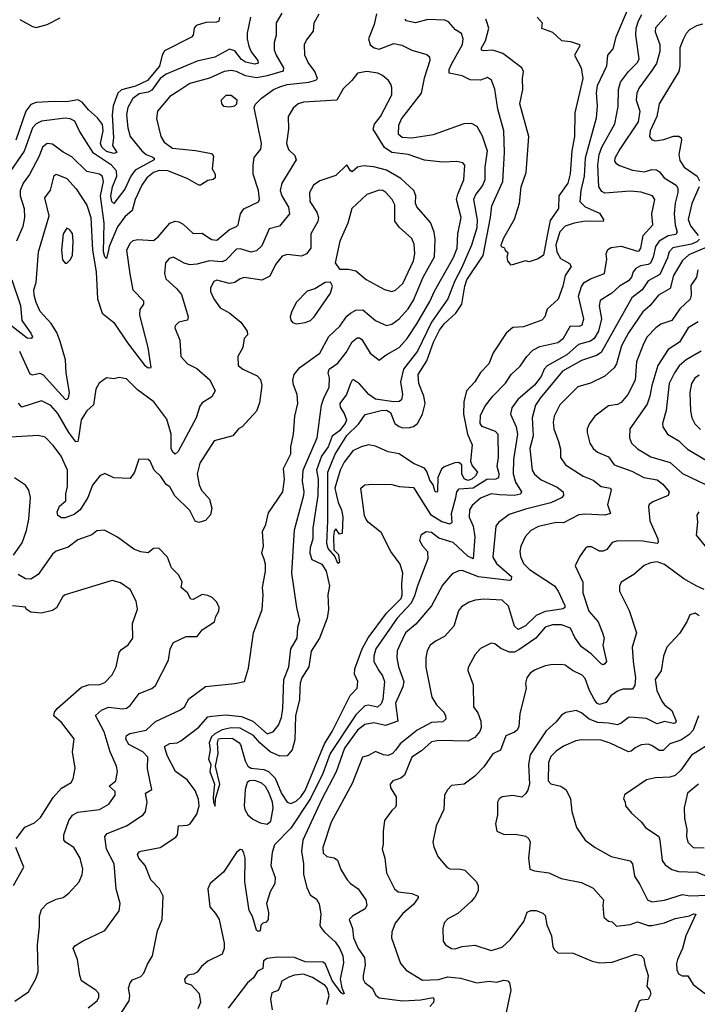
# Model space of a CAD drawing. Extents: x 1954678 to 2060275, y 904822 to 1016299.
# Tile 266 of 467: x 1993513 to 1997267, y 964596 to 970052. Entities that reach past the tile are written whole.
import ezdxf

# ---------------------------------------------------------------- set-up
doc = ezdxf.new("R2010")
doc.units = 0

msp = doc.modelspace()

# ---------------------------------------------------------------- linework, layer by layer
at = {"layer": '0CON20XD'}
for points in [[(1996887.5, 970125), (1996814.7, 969955), (1996799.4, 969890.6), (1996770, 969855), (1996763.9, 969795), (1996711.4, 969685), (1996705.9, 969645.9), (1996712.2, 969575), (1996705.9, 969505.9), (1996644.9, 969285.1), (1996641, 969185), (1996621.5, 969105), (1996615.5, 969045), (1996645, 969015.3), (1996725, 968980.5), (1996747.5, 968945), (1996745, 968933.1), (1996645, 968934.8), (1996584.9, 968925.1), (1996535, 968907.6), (1996505, 968876), (1996483.8, 968805), (1996488.3, 968765), (1996508.4, 968728.4), (1996559.8, 968699.8), (1996567.3, 968685), (1996535.2, 968634.8), (1996522.6, 968575), (1996496.9, 968503.1), (1996435, 968447.5), (1996422.7, 968405), (1996405, 968386.4), (1996305, 968350), (1996245, 968345.5), (1996208.2, 968315), (1996135.7, 968205), (1996111.5, 968145), (1996065, 968096.2), (1996034.8, 968045.2), (1995989.1, 967995), (1995972.9, 967935), (1995971.9, 967865), (1995994.8, 967754.8), (1996020, 967695), (1996010, 967605), (1996020.3, 967580.3), (1996049.1, 967545), (1996039.1, 967525), (1996017.1, 967505), (1995995, 967499), (1995975, 967507.8), (1995961.6, 967535), (1995962.7, 967585), (1995945, 967597.2), (1995923.5, 967596.5), (1995865.2, 967574.8), (1995849.3, 967560.7), (1995829.4, 967515), (1995828.1, 967441.9), (1995825, 967434.3), (1995815, 967435.6), (1995803.4, 967475), (1995785, 967500.4), (1995768, 967548), (1995755, 967566.1), (1995695, 967592.4), (1995615, 967646.9), (1995555, 967656.7), (1995485, 967687.9), (1995445, 967695.4), (1995405, 967685.6), (1995358.1, 967661.9), (1995310.9, 967599.1), (1995289.3, 967555), (1995258.2, 967455), (1995268.2, 967415), (1995276.6, 967376.6), (1995296.2, 967335), (1995303.3, 967296.7), (1995300, 967205), (1995285, 967200), (1995265, 967230), (1995255, 967217.5), (1995252.2, 967187.8), (1995254.3, 967114.3), (1995279.1, 967089.1), (1995285, 967043.3), (1995275, 967038.6), (1995258.6, 967078.6), (1995221.8, 967121.8), (1995215, 967150), (1995221.1, 967275), (1995220.4, 967545), (1995260.4, 967645), (1995325, 967748.4), (1995390, 967810), (1995426.7, 967863.3), (1995515, 967886.3), (1995545, 967887.1), (1995566.9, 967875), (1995591.7, 967815), (1995615, 967796.9), (1995635, 967790.8), (1995675, 967791.9), (1995695, 967797.1), (1995716.6, 967813.4), (1995744.1, 967865), (1995758.8, 967925), (1995752.3, 967965), (1995724.8, 968035), (1995720, 968085), (1995768.2, 968161.8), (1995805.2, 968265), (1995838.2, 968331.8), (1995865, 968365.8), (1995929.1, 968425), (1995962.6, 968475), (1995979.4, 968575), (1995990.7, 968609.3), (1996080.4, 968745), (1996122.1, 968955), (1996129, 969021), (1996188.7, 969155), (1996199.2, 969315), (1996195.2, 969435), (1996161.2, 969555), (1996146.2, 969666.2), (1996127.1, 969717.1), (1996105, 969731.4), (1996065, 969716.9), (1996008, 969718), (1995965, 969740.6), (1995892.5, 969755), (1995892.5, 969775), (1995905.2, 969805), (1995966.5, 969915), (1995969.5, 969945), (1995961.5, 969975), (1995928.1, 969995), (1995889.3, 970039.3), (1995868.3, 970048.3), (1995775, 970051.9), (1995705, 970033.5), (1995654.7, 970044.7), (1995649.1, 970055)], [(1994791.1, 970065), (1994773.6, 969976.4), (1994773.2, 969945), (1994782.6, 969905), (1994795, 969873.1), (1994832, 969825), (1994835, 969810.8), (1994815.2, 969804.8), (1994765, 969815.5), (1994741.2, 969831.2), (1994705, 969879.8), (1994675, 969887.8), (1994595, 969844), (1994497.3, 969822.7), (1994325, 969750.7), (1994291.9, 969725), (1994245, 969661.2), (1994225, 969649.8), (1994175, 969640), (1994139.6, 969615), (1994112.4, 969565), (1994105.3, 969525), (1994112.2, 969452.2), (1994125.4, 969405), (1994189.1, 969325), (1994214.5, 969305), (1994250.7, 969290.7), (1994257.9, 969285), (1994257.9, 969275), (1994152.3, 969217.7), (1994129.2, 969185), (1994095, 969113.2), (1994035, 969032.5), (1994023.7, 969045), (1994018.8, 969075), (1994028.3, 969125), (1994050.6, 969185), (1994049.4, 969215), (1994021.1, 969245), (1993921.5, 969311.5), (1993845, 969434.2), (1993818.5, 969488.5), (1993792.4, 969502.4), (1993765, 969506.7), (1993635, 969489.2), (1993605, 969474.2), (1993585, 969452), (1993537.5, 969322.5), (1993460.2, 969209.8)], [(1994620.6, 970065), (1994615.9, 970044.1), (1994602.9, 970037.1), (1994545, 970035.5), (1994490.2, 970019.8), (1994479.5, 970005), (1994473.4, 969966.6), (1994465, 969954.5), (1994315, 969879.5), (1994302.5, 969855), (1994286.9, 969795), (1994220.5, 969715), (1994155, 969683.9), (1994076.8, 969663.2), (1994057.3, 969645), (1994031.7, 969575), (1994025.7, 969525), (1994032.5, 969397.5), (1994027.3, 969355), (1994050.8, 969315), (1994035, 969311.1), (1993995, 969321.8), (1993968.1, 969345), (1993961.2, 969365), (1993975.5, 969435), (1993971.4, 969471.4), (1993945, 969508.4), (1993895, 969551.8), (1993858.6, 969595), (1993835, 969606.7), (1993773.4, 969596.6), (1993705, 969599), (1993605, 969592.4), (1993575, 969581.6), (1993547, 969545), (1993492.3, 969385)], [(1994965, 970088.5), (1994934.7, 970035), (1994934.7, 969965), (1994923.2, 969925), (1994923.1, 969885), (1994933.3, 969855), (1994974.5, 969785), (1994973.7, 969766.3), (1994885, 969739.7), (1994825, 969730), (1994765, 969740.4), (1994715, 969765.2), (1994685, 969769.7), (1994645.2, 969764.8), (1994565, 969727.2), (1994455, 969698.9), (1994395, 969658), (1994345, 969626.7), (1994276.4, 969545), (1994271.8, 969505), (1994295.3, 969405.3), (1994313.1, 969373.1), (1994360.3, 969340.3), (1994487.6, 969327.6), (1994575, 969310), (1994587.1, 969295), (1994580, 969225), (1994596.5, 969195), (1994596.9, 969175), (1994585, 969165.7), (1994555, 969160), (1994515.6, 969134.4), (1994505, 969134.4), (1994441.2, 969171.2), (1994334.7, 969214.7), (1994285.7, 969215.7), (1994255, 969204.8), (1994218.2, 969175), (1994190.8, 969135), (1994152.5, 969055), (1994136, 968995), (1994095, 968959.4), (1994055, 968904.7), (1994008.3, 968795), (1994005.8, 968774.2), (1993995, 968727.8), (1993985, 968738.5), (1993978.3, 968765), (1993981.3, 968925), (1993961.6, 969075), (1993977, 969155), (1993972.9, 969182.9), (1993955, 969196.2), (1993885, 969210.6), (1993802.1, 969292.1), (1993755, 969316.8), (1993695, 969361.8), (1993665, 969365.4), (1993639.6, 969345), (1993620.3, 969295), (1993566.9, 969193.1), (1993532.7, 969145), (1993516.5, 969105), (1993515.9, 969075), (1993537.6, 969005), (1993540.4, 968955), (1993530, 968905), (1993496.5, 968825)], [(1993515, 970052.6), (1993585, 970013.4), (1993605, 970008), (1993665, 970025.6), (1993737.8, 970062.2)], [(1997095.6, 970074.4), (1997035, 970005.8), (1997033.1, 969985), (1997058.4, 969915), (1997058.6, 969875), (1997041.6, 969808.4), (1997015, 969770), (1996945.3, 969675), (1996931.2, 969645), (1996928.9, 969605), (1996947.8, 969545), (1996939.2, 969485), (1996837.5, 969335), (1996810.4, 969285), (1996808.5, 969268.5), (1996816, 969256), (1996835, 969244.5), (1996907.6, 969217.6), (1996975, 969208.2), (1997015, 969222), (1997040.3, 969220.3), (1997057.8, 969207.8), (1997082.5, 969175), (1997150, 969135), (1997158.6, 969118.6), (1997159.5, 969095), (1997144.8, 969035), (1997138.4, 968975), (1997143.8, 968915), (1997155.8, 968874.2), (1997148.5, 968861.5), (1997105, 968853.8), (1997055.6, 968824.4), (1997035.9, 968794.1), (1997022.7, 968735), (1997007.4, 968702.6), (1996995, 968694.4), (1996953.1, 968686.9), (1996927.2, 968672.8), (1996911.6, 968655), (1996901.6, 968625), (1996885, 968604.1), (1996835, 968575.3), (1996793.2, 968536.8), (1996728.1, 968495), (1996724, 968466), (1996735.7, 968395), (1996719.8, 968325), (1996694.9, 968285.1), (1996675, 968270.2), (1996608.4, 968251.6), (1996543.6, 968195), (1996435, 968132.9), (1996418.2, 968115), (1996401.4, 968075), (1996365, 968027.2), (1996272.8, 967947.2), (1996239, 967901), (1996231.6, 967865), (1996263, 967795), (1996270, 967755), (1996248.3, 967615), (1996246.1, 967535), (1996259.3, 967489.3), (1996292.1, 967435), (1996286.9, 967423.1), (1996254, 967416), (1996170.8, 967419.2), (1996125, 967423.9), (1996065, 967399.6), (1996020.4, 967359.6), (1996004.7, 967335.3), (1996002.4, 967295), (1996024.8, 967244.8), (1996034.3, 967185.7), (1996026, 967064), (1995995, 967079.5), (1995915, 967154.7), (1995835, 967179.5), (1995795, 967210), (1995765, 967214.6), (1995735.6, 967195), (1995728.5, 967165), (1995745, 967135.7), (1995772.9, 967105), (1995773.3, 967065), (1995716, 966915), (1995700.9, 966859.1), (1995681.4, 966818.6), (1995604.3, 966735), (1995486.2, 966565), (1995475.3, 966525.3), (1995475.3, 966495.3), (1995502.7, 966445), (1995523.3, 966415), (1995534.3, 966385), (1995525.7, 966285), (1995515, 966261.4), (1995495, 966242.7), (1995445, 966253.3), (1995425, 966249.6), (1995375, 966200), (1995234, 965986), (1995193.3, 965875), (1995123.7, 965736.3), (1995015, 965571.9), (1994925, 965478.8), (1994912.3, 965437.7), (1994904.4, 965365), (1994927.6, 965297.6), (1994927.1, 965265), (1994901.2, 965218.8), (1994880.6, 965155), (1994890.8, 965105), (1994890, 965065), (1994878.3, 965051.7), (1994860, 965045), (1994850, 965035), (1994846.2, 965003.8), (1994835, 965000), (1994825, 965006.7), (1994802.4, 965082.4), (1994785, 965116.2), (1994761.2, 965275), (1994761.6, 965405), (1994755.8, 965435.8), (1994745, 965451.4), (1994735, 965453.1), (1994715, 965437.8), (1994642, 965328), (1994568.5, 965265), (1994556.1, 965235), (1994565.8, 965135), (1994598.7, 965098.7), (1994618.2, 965065), (1994645.6, 964935), (1994645.8, 964904.2), (1994635, 964873.8), (1994555, 964835.6), (1994520, 964805), (1994496.8, 964773.2), (1994477, 964763), (1994445, 964757.5), (1994425.8, 964735), (1994430, 964715), (1994463.8, 964703.8), (1994506.7, 964655), (1994515.5, 964605), (1994499.2, 964570.8)], [(1995489.6, 970085), (1995476.7, 970025), (1995445.9, 969945), (1995455, 969912.3), (1995476.7, 969895), (1995505, 969888.1), (1995585, 969920.3), (1995630.7, 969910.7), (1995685, 969883.5), (1995769.3, 969859.3), (1995784.2, 969845), (1995785.7, 969825.7), (1995753, 969727), (1995736.6, 969645), (1995628.1, 969505), (1995610.8, 969465), (1995609.4, 969419.4), (1995631.4, 969401.4), (1995685, 969397.6), (1995805.3, 969414.7), (1995975, 969475.7), (1996015, 969478), (1996045, 969462), (1996075, 969408), (1996101.9, 969325), (1996089.7, 969235), (1996089.7, 969165), (1996077.2, 969132.8), (1996040, 969085), (1996027.4, 969055), (1996047.8, 968942.2), (1996045, 968899.2), (1996016.8, 968803.2), (1995961.5, 968675), (1995922.9, 968605), (1995884.3, 968505), (1995794.9, 968375.1), (1995716.9, 968215), (1995639, 968115), (1995623.3, 968045), (1995633.5, 967975), (1995629.2, 967945), (1995615, 967936.7), (1995585, 967934.2), (1995485, 967949), (1995446.8, 967975), (1995395, 968034.6), (1995363.3, 968056.7), (1995355, 968054.2), (1995345, 968035.8), (1995323.5, 967975), (1995287.1, 967925), (1995288.2, 967905), (1995310.5, 967869.5), (1995323, 967835), (1995316.7, 967815), (1995285, 967773.7), (1995245, 967744.7), (1995222.1, 967685), (1995185, 967633.8), (1995157.8, 967555), (1995167.5, 967505), (1995164.2, 967415), (1995136.5, 967235), (1995136.6, 967175), (1995121.7, 967125), (1995120.5, 967095), (1995131, 967061), (1995186.9, 967035), (1995211.9, 966995), (1995230.2, 966915), (1995220.3, 966865), (1995223.7, 966783.7), (1995216.8, 966735), (1995173.3, 966625), (1995127.2, 966552.8), (1995115.2, 966465), (1995076.5, 966405), (1995066.1, 966375), (1995066, 966346), (1995063.3, 966285), (1995041.2, 966195), (1995038.2, 966061.8), (1995023.2, 966005), (1994995, 965972.5), (1994955, 965971), (1994901.1, 965995), (1994844, 966044), (1994807.8, 966085), (1994735, 966126.8), (1994685, 966127.3), (1994635, 966115.9), (1994594.4, 966095), (1994575, 966077.5), (1994563.5, 966045), (1994568.5, 966005), (1994559.2, 965955), (1994572, 965925), (1994566.5, 965885), (1994593.2, 965815), (1994584.3, 965744.3), (1994586.7, 965715), (1994596.8, 965693.2), (1994598.5, 965735), (1994622.2, 965815), (1994598.1, 965915), (1994613.5, 965985), (1994608.5, 966045), (1994614, 966066), (1994625, 966069.4), (1994689.6, 966069.6), (1994727.2, 966047.2), (1994736.2, 966036.2), (1994761.9, 965945), (1994777.4, 965915), (1994795, 965904.1), (1994866.3, 965896.3), (1994891.6, 965885), (1994928.3, 965848.3), (1994963.1, 965763.1), (1994995, 965716.7), (1995015, 965708.8), (1995045, 965721.2), (1995070, 965745), (1995095, 965781.4), (1995201.6, 966038.4), (1995245, 966106.8), (1995343.7, 966306.3), (1995382.5, 966347.5), (1995386.1, 966385), (1995368.4, 966425), (1995369.2, 966455), (1995410.5, 966565), (1995443.1, 966626.9), (1995545, 966763.4), (1995626, 966845), (1995631.6, 966865), (1995629.3, 966925), (1995635.2, 966985), (1995620.8, 967035), (1995569.1, 967105), (1995515, 967210), (1995445, 967265.7), (1995432.6, 967282.6), (1995423.8, 967305), (1995403.9, 967456.1), (1995425, 967473.8), (1995465, 967478), (1995575, 967475.5), (1995615, 967465.6), (1995695, 967460), (1995789.2, 967309.2), (1995851.4, 967271.4), (1995895, 967257.5), (1995909.6, 967265), (1995906, 967315), (1995929, 967405), (1995934.3, 967435.7), (1995948.3, 967451.7), (1996025, 967457), (1996100.4, 967505), (1996152.8, 967507.2), (1996168.2, 967515), (1996169.5, 967535), (1996158.7, 967575), (1996164.8, 967625), (1996163.6, 967753.6), (1996149.2, 967769.2), (1996075, 967797.5), (1996064.1, 967815), (1996065, 967858), (1996090.8, 967909.2), (1996133.6, 967965), (1996205, 968038.1), (1996236.5, 968085), (1996285, 968132.2), (1996321.8, 968185), (1996355, 968220.4), (1996395, 968240.8), (1996495, 968262.9), (1996525, 968287.8), (1996564.6, 968355.4), (1996615, 968353.2), (1996629.5, 968360.5), (1996639.1, 968395), (1996609.5, 968519.5), (1996625, 968572.9), (1996640.8, 968595), (1996674.5, 968615.5), (1996751.9, 968645), (1996765.5, 968725), (1996761.9, 968755), (1996771.3, 968778.7), (1996790.4, 968789.6), (1996845, 968797.5), (1996935, 968769.3), (1996945, 968770.9), (1996953.9, 968785), (1996966.5, 968855), (1997020.9, 968915), (1997014.6, 968975), (1997031.1, 969055), (1997019.2, 969075), (1996955.2, 969095.2), (1996895, 969101), (1996755, 969090), (1996738.9, 969098.9), (1996721.1, 969125), (1996715.7, 969245), (1996724, 969305), (1996737.1, 969345), (1996810, 969475), (1996829.2, 969570.8), (1996830.6, 969665), (1996841.6, 969705), (1996885.2, 969764.8), (1996935.2, 969814.8), (1996944.2, 969835), (1996926.3, 969965), (1996928.9, 970005), (1996940.4, 970045), (1996959.4, 970080.6)], [(1994852.5, 969617.5), (1994920, 969665), (1994955, 969680.5), (1994995, 969691.7), (1995114.4, 969705.6), (1995153.8, 969716.2), (1995162.2, 969725), (1995148.5, 969765), (1995112.1, 969815), (1995092.9, 969855), (1995091.1, 969915), (1995102, 969938), (1995141.3, 969988.7), (1995144.4, 970035), (1995172.5, 970085)], [(1996379.2, 970065), (1996408, 970035), (1996403.3, 970005), (1996465, 969981.9), (1996515, 969936), (1996565, 969930.5), (1996613.6, 969913.6), (1996616.2, 969906.2), (1996586, 969855), (1996623.6, 969785), (1996632.7, 969725), (1996588.4, 969535), (1996587.5, 969405), (1996571.5, 969325), (1996562.2, 969197.8), (1996548.8, 969145), (1996498.9, 969075), (1996497.7, 969005), (1996451.9, 968938.1), (1996434.3, 968855.7), (1996415, 968747.5), (1996385, 968726.2), (1996335, 968710), (1996315, 968716.2), (1996235, 968691.9), (1996217.1, 968715), (1996213, 968737), (1996218.3, 968758.3), (1996205, 968770), (1996200, 968785), (1996183, 968793), (1996181.2, 968805), (1996195, 968842.5), (1996254.4, 968945.6), (1996282.5, 969035), (1996290.6, 969125), (1996319.4, 969205), (1996334.5, 969405), (1996283.3, 969585), (1996300, 969665), (1996297.8, 969725), (1996303.2, 969765), (1996294.4, 969785), (1996189.4, 969865), (1996135, 969883.4), (1996085, 969878.9), (1996072.3, 969882.3), (1996071.9, 969895), (1996093.3, 969935), (1996112.1, 970005), (1996100, 970045), (1996095.2, 970055.2)], [(1997295, 970027.2), (1997262.4, 970017.6), (1997222.9, 969995), (1997204.7, 969975.3), (1997188.1, 969941.9), (1997170.4, 969895), (1997170.7, 969795), (1997164.7, 969765), (1997056.5, 969585), (1997043.2, 969515), (1997006.4, 969435), (1997002, 969405), (1997015, 969386.5), (1997035, 969381.2), (1997081.5, 969388.5), (1997135, 969406.5), (1997165, 969406.9), (1997177.3, 969397.3), (1997180, 969385), (1997164.7, 969305.3), (1997170.9, 969270.9), (1997194.5, 969235), (1997265.2, 969185.2), (1997279.5, 969159.5)], [(1994073.8, 964545), (1994120, 964615), (1994123.2, 964645), (1994116.7, 964685), (1994124.4, 964715), (1994138.9, 964731.1), (1994185, 964750.6), (1994200.8, 964769.2), (1994221, 964819), (1994248.8, 964865), (1994276.9, 965003.1), (1994302.4, 965065), (1994308.2, 965195), (1994287.8, 965235), (1994239.2, 965285), (1994207.9, 965365), (1994173.6, 965405), (1994165.4, 965425), (1994175, 965441.2), (1994185, 965444.6), (1994292, 965465), (1994378.9, 965521.1), (1994387.1, 965535), (1994393.5, 965585), (1994442.4, 965587.6), (1994458.1, 965595), (1994495, 965650), (1994506.7, 965695), (1994502.9, 965732.9), (1994485, 965780.8), (1994440.5, 965840.5), (1994375.7, 965885.7), (1994330.6, 965975), (1994316, 966025), (1994345, 966041.3), (1994385, 966044.7), (1994406.7, 966055), (1994505, 966131.2), (1994555, 966188.2), (1994577.3, 966192.7), (1994655, 966199.8), (1994741.4, 966191.4), (1994805, 966164.2), (1994885, 966095.4), (1994917.5, 966105), (1994947.5, 966142.5), (1994963.8, 966185), (1994971.2, 966235), (1994976.2, 966395), (1995003.8, 966465), (1995015.3, 966564.7), (1995050.6, 966625), (1995053.3, 966685), (1995065.7, 966725), (1995048.2, 966795), (1995020.5, 966985), (1995034.7, 967225), (1995086.4, 967416.4), (1995089.1, 967435), (1995080, 967495), (1995083.8, 967555), (1995160.4, 967735), (1995185.7, 967915), (1995197.6, 967955), (1995227.2, 968015), (1995229.7, 968065), (1995221.7, 968095), (1995227.5, 968115), (1995275, 968148.8), (1995321.7, 968208.3), (1995355, 968266.7), (1995382.1, 968287.9), (1995395, 968288.2), (1995409.2, 968279.2), (1995454.2, 968204.2), (1995505, 968164.2), (1995544.2, 968195), (1995615, 968234.7), (1995659.3, 968285), (1995713.3, 968366.7), (1995785, 968490.4), (1995811.8, 968548.2), (1995916.4, 968733.6), (1995936.7, 968785), (1995940.4, 968865), (1995958.2, 968955), (1995932.7, 969055), (1995939.5, 969085), (1995973.8, 969165), (1995978.9, 969245), (1995968, 969258), (1995935, 969265.5), (1995855, 969263.1), (1995755, 969273.1), (1995665, 969304.7), (1995575, 969315.8), (1995533.4, 969343.4), (1995472.1, 969445), (1995477.9, 969472.1), (1995511.2, 969515), (1995575.5, 969635), (1995575.5, 969675), (1995568.9, 969695), (1995555.4, 969715.4), (1995523.3, 969743.3), (1995497.5, 969755), (1995435.8, 969764.2), (1995385, 969756), (1995353.8, 969715), (1995305, 969668.8), (1995270, 969605), (1995085, 969594.6), (1995056, 969585), (1995028, 969562), (1995001.1, 969515), (1995002.7, 969445), (1994991.8, 969365), (1995003.1, 969333.1), (1995038.3, 969298.3), (1995044.3, 969275), (1994965.4, 969145), (1994956.2, 969105), (1994964.5, 969075), (1995002.9, 969012.9), (1995007.7, 968975), (1994952.3, 968907.7), (1994895, 968892.9), (1994855, 968798.1), (1994825, 968770.7), (1994795, 968762.7), (1994735, 968782.5), (1994715, 968780.5), (1994655, 968719.3), (1994635, 968710.2), (1994565, 968714.7), (1994495, 968696.3), (1994455, 968694), (1994425, 968701.8), (1994365, 968735.4), (1994341.7, 968728.3), (1994321.9, 968705), (1994315.6, 968645.6), (1994323.1, 968615), (1994382.5, 968562.5), (1994409.3, 968529.2), (1994446.5, 968405), (1994442.9, 968387.1), (1994394, 968375), (1994375, 968356.2), (1994372, 968345), (1994400.6, 968275), (1994406.5, 968185), (1994442.9, 968145), (1994495, 968119.6), (1994566.1, 968056.1), (1994595.7, 967995), (1994578.5, 967961.5), (1994525, 967927.9), (1994510.3, 967909.7), (1994490.4, 967845), (1994390.5, 967659.5), (1994374.3, 967645)], [(1993512.4, 968215), (1993569.5, 968089.5), (1993585, 968083.1), (1993625, 968093.6), (1993644.2, 968084.2), (1993765, 967948.5), (1993775, 967946.7), (1993784.1, 967955.9), (1993790, 967985), (1993770.8, 968095), (1993766.5, 968166.5), (1993737.7, 968267.7), (1993718.2, 968318.2), (1993688.3, 968368.3), (1993627.5, 968435), (1993605, 968484), (1993594.1, 968525), (1993591.6, 968555), (1993604.1, 968595), (1993617.1, 968765), (1993676.8, 968965), (1993652.3, 969065), (1993683.5, 969106.5), (1993705, 969187.5), (1993715, 969196), (1993775, 969170.9), (1993826.6, 969115), (1993884.4, 969024.4), (1993906.5, 968955), (1993917, 968775), (1993937.3, 968655), (1993944.5, 968505), (1993969.3, 968425), (1994035, 968373.6), (1994111, 968261), (1994205, 968137.5), (1994225, 968122), (1994241.4, 968125), (1994224.4, 968235), (1994179.6, 968415), (1994181.5, 968445), (1994200.6, 968475), (1994201.8, 968491.8), (1994142.7, 968552.7), (1994126.1, 968643.9), (1994107.1, 968775), (1994125, 968812.9), (1994141.7, 968828.3), (1994165, 968833.1), (1994255, 968828.7), (1994281, 968849), (1994345, 968924.4), (1994375, 968935.8), (1994395, 968932.2), (1994418.3, 968918.3), (1994475, 968867.1), (1994525, 968868.9), (1994575, 968833.8), (1994605, 968830.8), (1994675, 968889.6), (1994713.8, 968905), (1994724, 968915), (1994736.9, 968975), (1994755, 969002.9), (1994836.9, 969043.1), (1994841.1, 969055), (1994835.3, 969105), (1994807.2, 969195), (1994806.4, 969245), (1994812, 969288), (1994850, 969335), (1994852.3, 969365), (1994811.4, 969565), (1994817.6, 969582.4), (1994852.5, 969617.5)], [(1994675, 969568.9), (1994705, 969574.3), (1994716, 969585), (1994717.5, 969605), (1994685, 969631.8), (1994655, 969632.5), (1994630, 969605), (1994631.2, 969585), (1994642.4, 969572.4), (1994675, 969568.9)], [(1993893, 964577), (1993943.1, 964615), (1993952.2, 964635), (1993951.1, 964655), (1993935, 964673.5), (1993855.4, 964725.4), (1993845.6, 964755), (1993834, 964845), (1993810, 964905), (1993819.7, 964920.3), (1993861.2, 964945), (1993985, 965004.2), (1994065, 965113.3), (1994069.2, 965155), (1994048.1, 965235), (1994036, 965375), (1993993.8, 965455), (1993985.6, 965525), (1993997.2, 965542.8), (1994105, 965585.5), (1994198.1, 965645), (1994210, 965665), (1994219.6, 965715), (1994211.1, 965765), (1994244.5, 965785.5), (1994235, 965837.5), (1994222, 965902), (1994223.3, 965965), (1994195.4, 965995), (1994118.2, 966035), (1994100.8, 966065), (1994105.3, 966084.7), (1994123.4, 966096.6), (1994214.8, 966115.2), (1994265, 966163.3), (1994405, 966226.9), (1994426.9, 966245), (1994451.1, 966288.9), (1994542.4, 966357.6), (1994705, 966372.9), (1994758.8, 966385), (1994781.2, 966458.8), (1994808.5, 966655), (1994856.2, 966783.8), (1994862.7, 966865), (1994858.5, 966905), (1994874.6, 966995), (1994874.5, 967035), (1994867, 967063), (1994854.5, 967095), (1994864.5, 967135), (1994858.1, 967215), (1994876.1, 967253.9), (1994890.8, 967319.2), (1994970.3, 967435), (1994980, 967505), (1994975.4, 967565), (1995015.4, 967645.4), (1995015.6, 967685), (1995030.9, 967755), (1995036.9, 967855), (1995054.2, 967925), (1995050, 967975), (1995029.2, 968029.2), (1995027.1, 968055), (1995034.4, 968085.6), (1995065, 968123.8), (1995175, 968203.5), (1995225, 968296.7), (1995287, 968353), (1995325, 968409.2), (1995345, 968426.1), (1995375, 968441.2), (1995415, 968444.5), (1995485, 968385.4), (1995511.4, 968371.4), (1995545, 968357.5), (1995575, 968365.4), (1995616.2, 968395), (1995665, 968449.6), (1995695, 968497.5), (1995748.2, 968625), (1995811.7, 968738.3), (1995814.5, 968835), (1995809.1, 968875), (1995788.3, 968928.3), (1995712.5, 969015), (1995706.7, 969035), (1995707.1, 969075), (1995696.5, 969105), (1995625, 969171.8), (1995545, 969217.6), (1995475, 969237.1), (1995418.3, 969241.7), (1995385, 969234.3), (1995355, 969209.4), (1995345, 969214.3), (1995325, 969246.7), (1995265, 969187.5), (1995175, 969159.1), (1995140.5, 969135), (1995118.5, 969095), (1995119.6, 969045), (1995159.2, 968985), (1995168.9, 968955), (1995165.7, 968934.3), (1995126.7, 968865), (1995125.6, 968785), (1995102.5, 968755), (1995075, 968741.1), (1994995, 968750), (1994968, 968742), (1994929.6, 968695), (1994898.9, 968631.1), (1994855, 968607.8), (1994757.6, 968622.4), (1994735, 968615.6), (1994705, 968594.6), (1994675, 968589.6), (1994605, 968608.5), (1994588.9, 968601.1), (1994570, 968565), (1994570.6, 968545), (1994589.4, 968505), (1994624.7, 968454.7), (1994677.5, 968425), (1994737.5, 968375), (1994774.2, 968325), (1994776, 968305), (1994756, 968285), (1994749.2, 968235), (1994721.2, 968185), (1994724.2, 968135), (1994750, 968115), (1994828.1, 968078.1), (1994847.2, 968057.2), (1994854.6, 968025.4), (1994842.2, 967927.8), (1994825, 967882.5), (1994745, 967796.2), (1994725, 967784), (1994694.5, 967745.5), (1994591.2, 967718.8), (1994511.1, 967595), (1994496.9, 967535), (1994506.7, 967475), (1994520, 967445), (1994564.5, 967394.5), (1994578.1, 967345), (1994571.2, 967308.8), (1994542.7, 967277.3), (1994505, 967265.6), (1994485, 967272.2), (1994455, 967331.8), (1994372.9, 967412.9), (1994345, 967462.7), (1994325, 967476.5), (1994295, 967520.6), (1994258.6, 967555), (1994235.8, 967605), (1994225, 967614), (1994174.2, 967615.8), (1994150, 967545), (1994125, 967510), (1994035, 967512.5), (1993985, 967536.7), (1993956.7, 967525), (1993916.7, 967473.3), (1993891.1, 967405), (1993849.1, 967335), (1993815, 967309.6), (1993765, 967291.1), (1993745, 967290.6), (1993724.2, 967305), (1993721.5, 967325), (1993734.7, 967355.3), (1993769.5, 967385), (1993769.2, 967425), (1993777.7, 967465), (1993777.5, 967555), (1993742.8, 967632.8), (1993700.2, 967690.2), (1993655, 967738.1), (1993615, 967748.5), (1993465, 967738.5)], [(1995574.4, 968545.6), (1995595, 968553.1), (1995635, 968590), (1995694.8, 968715), (1995702.5, 968755), (1995697.8, 968807.8), (1995685, 968838.9), (1995615, 968901.6), (1995591.2, 968935), (1995590.9, 969025), (1995576.8, 969055), (1995541.8, 969095), (1995524, 969105), (1995505, 969106.4), (1995436.1, 969083.9), (1995352.5, 969005), (1995330.5, 968925), (1995287.5, 968825), (1995260.8, 968705), (1995285, 968668.8), (1995335, 968668.5), (1995375, 968659.4), (1995432.5, 968612.5), (1995535, 968556.9), (1995574.4, 968545.6)], [(1997276.7, 969125), (1997236.9, 969033.1), (1997216.3, 968945), (1997228.7, 968908.7), (1997271.9, 968855)], [(1993775, 968703.3), (1993795, 968723.3), (1993805, 968747.5), (1993809.2, 968825), (1993805, 968867.5), (1993789.5, 968889.5), (1993775, 968896.7), (1993754.3, 968864.3), (1993745.7, 968775), (1993750.6, 968720.6), (1993765, 968703.3), (1993775, 968703.3)], [(1997278.9, 968835), (1997265, 968820.3), (1997235, 968807.4), (1997131.8, 968788.2), (1997111.2, 968765), (1997102.5, 968732.5), (1997059.6, 968640.4), (1996995.2, 968604.8), (1996961.8, 968555), (1996905, 968510.5), (1996735, 968208.2), (1996708.5, 968191.5), (1996626, 968164), (1996520.4, 968105), (1996395.7, 967955), (1996370.2, 967915), (1996351.9, 967845), (1996356.9, 967745), (1996339.4, 967675), (1996352.5, 967555), (1996365, 967533.1), (1996401.7, 967501.7), (1996490.8, 967460.8), (1996523.1, 967435), (1996525.7, 967415), (1996515, 967402.5), (1996455, 967373.8), (1996315, 967340.2), (1996225, 967309.1), (1996165.7, 967265), (1996150, 967245), (1996135, 967074), (1996155, 967038.5), (1996236.8, 966966.8), (1996235, 966947.8), (1996225, 966943.7), (1996055.1, 966965.1), (1995965, 967000), (1995945, 966997.8), (1995908.4, 966981.6), (1995855, 966917.5), (1995795, 966804.4), (1995707.1, 966702.9), (1995651.2, 966655), (1995618.5, 966588.5), (1995605.2, 966555), (1995601.8, 966515), (1995611.4, 966465), (1995640.3, 966385), (1995635, 966354.3), (1995595.6, 966265), (1995607.5, 966165), (1995538.9, 966141.1), (1995475, 966155.6), (1995425, 966146.2), (1995385, 966115.2), (1995313.4, 966015), (1995266.7, 965883.3), (1995186.8, 965733.2), (1995081, 965505), (1995074.1, 965445), (1995086.2, 965375), (1995084.7, 965315), (1995103.8, 965243.8), (1995122.1, 965202.1), (1995157.6, 965177.6), (1995172.5, 965152.5), (1995181.4, 965095), (1995176.7, 965035), (1995180.8, 965020.8), (1995201.1, 964995), (1995261.6, 964941.6), (1995285, 964906.2), (1995302.4, 964865), (1995306.7, 964825), (1995289.2, 964735), (1995297.3, 964687.3), (1995310, 964655), (1995305, 964651.9), (1995295, 964659.2), (1995245, 964727.6), (1995207.5, 964817.5), (1995195, 964828.4), (1995095, 964830.4), (1995035, 964855.2), (1994942.3, 964857.7), (1994885, 964850.5), (1994863.4, 964836.6), (1994860.5, 964795), (1994830.1, 964779.9), (1994808.1, 964741.9), (1994774.4, 964715), (1994668.1, 964575)], [(1997319.4, 968790.6), (1997220.6, 968749.4), (1997185, 968716.6), (1997135.2, 968635), (1997117.4, 968562.6), (1997051.2, 968525), (1997003.4, 968466.6), (1996965, 968432.1), (1996885, 968316.8), (1996846.2, 968245), (1996818.6, 968145), (1996806.9, 968123.1), (1996755, 968075.6), (1996675, 968037.1), (1996605, 968016.4), (1996505, 967917.1), (1996474.7, 967855.3), (1996469.1, 967820.9), (1996472.5, 967785), (1996498.2, 967715), (1996508.3, 967671.7), (1996509.5, 967625), (1996536.7, 967585), (1996635, 967523.2), (1996690.5, 967500.5), (1996735, 967465.3), (1996786.2, 967455), (1996789.2, 967445), (1996769.1, 967365), (1996785.8, 967315), (1996754.6, 967305.4), (1996645, 967312.5), (1996611.1, 967308.9), (1996525, 967263.6), (1996485, 967264.7), (1996387, 967243), (1996345, 967220.9), (1996313.6, 967186.4), (1996288.8, 967135), (1996283.5, 967105), (1996286.9, 967076.9), (1996305, 967038.6), (1996338.2, 967005), (1996475.4, 966915), (1996495.6, 966885.6), (1996533.2, 966805), (1996533.6, 966795), (1996523.6, 966786.4), (1996465, 966777.8), (1996425, 966772.4), (1996375, 966750.4), (1996315, 966692.4), (1996275, 966673.3), (1996255, 966692), (1996221.8, 966801.8), (1996185, 966835.5), (1996085, 966840.4), (1996035.5, 966834.5), (1996003.8, 966825), (1995961.1, 966798.9), (1995943.9, 966776.1), (1995918.8, 966691.2), (1995865.9, 966634.1), (1995819.5, 966610.5), (1995787.5, 966585), (1995769.6, 966555), (1995762.3, 966515), (1995764, 966464), (1995796.8, 966296.8), (1995822.5, 966255), (1995862.7, 966215), (1995872.3, 966195), (1995873.5, 966175), (1995858.1, 966161.9), (1995795, 966157.3), (1995715, 966115.3), (1995620.9, 966039.1), (1995595.2, 966004.8), (1995577.8, 965985), (1995555, 965974.6), (1995528.1, 965978.1), (1995485, 965996.7), (1995445, 965974.4), (1995412.9, 965965), (1995355, 965820), (1995238.5, 965605), (1995193.1, 965465), (1995195, 965432.5), (1995215, 965415.6), (1995255, 965407.1), (1995274, 965395), (1995292.6, 965342.6), (1995327.5, 965285), (1995345, 965264.4), (1995387.8, 965235), (1995431.5, 965175), (1995436.4, 965145), (1995426.4, 965125), (1995357.5, 965085), (1995338, 965065), (1995356.6, 965016.6), (1995361.5, 964965), (1995389.1, 964905), (1995422.7, 964855), (1995426.2, 964815), (1995416.4, 964755)], [(1997270, 968665), (1997261.8, 968625), (1997231.8, 968578.2), (1997233.5, 968525), (1997227.6, 968502.4), (1997170.1, 968449.9), (1997125, 968384.1), (1997065, 968364.7), (1997036.4, 968343.6), (1996990, 968295), (1996968.2, 968255), (1996929.4, 968155), (1996922, 968055), (1996882.9, 967975), (1996845, 967930), (1996825, 967919.5), (1996775, 967912.7), (1996700, 967855), (1996670, 967815), (1996657.5, 967785), (1996656.5, 967765), (1996671.1, 967705), (1996689.5, 967675), (1996714.3, 967655), (1996775, 967629.6), (1996805.7, 967585), (1996905, 967549.3), (1996970.8, 967515), (1997045, 967501.1), (1997075, 967477.1), (1997110.5, 967435), (1997105, 967414.6), (1997020.2, 967379.8), (1997000.6, 967365), (1996996.7, 967355), (1997003.4, 967275), (1997047.3, 967175), (1997050, 967155), (1997045, 967150), (1996965, 967162.4), (1996825, 967163.8), (1996795, 967154.4), (1996765, 967116.7), (1996745, 967107.5), (1996725, 967107.5), (1996680.5, 967130.5), (1996658.8, 967131.2), (1996647, 967123), (1996614, 967075), (1996591.2, 967025), (1996632.5, 966935), (1996632.3, 966875), (1996665.5, 966775), (1996717.1, 966715), (1996742.5, 966655), (1996750, 966625), (1996744.3, 966585), (1996764.1, 966495.9), (1996755, 966482), (1996745, 966476.2), (1996735, 966482), (1996678.3, 966538.3), (1996625, 966575.7), (1996588.1, 966628.1), (1996565, 966680), (1996515, 966699.2), (1996465, 966699.4), (1996425, 966685.3), (1996372.9, 966625), (1996279.1, 966560.9), (1996255, 966547.3), (1996226.2, 966546.2), (1996177.8, 966567.8), (1996145, 966592.9), (1996125, 966597.5), (1996065, 966567.1), (1996035.6, 966535), (1995998.3, 966461.7), (1995995.8, 966445), (1996025.4, 966365.4), (1996026.2, 966245), (1996050.6, 966210.6), (1996068.6, 966165), (1996070.5, 966129.5), (1996063.1, 966106.9), (1996034.3, 966075), (1995995, 966053.3), (1995835, 966056.7), (1995795, 966049.4), (1995739.3, 966000.7), (1995685, 965965.4), (1995644.7, 965865.3), (1995625, 965849.1), (1995580.8, 965835), (1995565.6, 965815), (1995566.9, 965795), (1995598.9, 965745), (1995598.8, 965701.2), (1995595, 965687.5), (1995575, 965670), (1995534, 965615), (1995525.9, 965554.1), (1995527.3, 965482.7), (1995522, 965455), (1995536, 965405), (1995545.7, 965325), (1995589.1, 965235), (1995609.5, 965219.5), (1995685, 965209.5), (1995720, 965195), (1995720, 965185), (1995695, 965148.6), (1995635, 965098.6), (1995593.1, 965045), (1995574.5, 964995), (1995572.1, 964965), (1995622.3, 964822.3), (1995655, 964785.6), (1995745, 964730), (1995833.4, 964733.4), (1995885, 964748.8), (1995955, 964740.4), (1996045, 964715.3), (1996114.6, 964724.6), (1996155, 964718.9), (1996195, 964729.6), (1996218, 964725), (1996226, 964715), (1996233.3, 964675), (1996202.5, 964525)], [(1993470.2, 968609.8), (1993518.2, 968468.2), (1993524.8, 968384.8), (1993575.5, 968315), (1993584.2, 968295), (1993577.5, 968285), (1993555, 968286.4), (1993404.1, 968404.1)], [(1995045, 968365.7), (1995095, 968374.2), (1995125, 968385.7), (1995145, 968404.3), (1995235, 968536.7), (1995246.2, 968575), (1995235, 968597.5), (1995205, 968596.2), (1995149.1, 968560.9), (1995105, 968547.5), (1995045.4, 968484.6), (1995018.8, 968431.2), (1995012.5, 968405), (1995015, 968386.7), (1995025, 968374.3), (1995045, 968365.7)], [(1997271.8, 968378.2), (1997216.5, 968345), (1997169.1, 968265), (1997104.6, 968225), (1997048.3, 968135), (1997014.8, 968025.2), (1997003.9, 967965), (1996988.2, 967921.8), (1996892.5, 967785), (1996890.4, 967735), (1996902.2, 967705), (1996935, 967674.5), (1997009, 967629), (1997117.3, 967597.3), (1997185, 967537.3), (1997355.6, 967455.6)], [(1997288.2, 968215), (1997205, 968167.8), (1997167.2, 968132.8), (1997140.8, 968095), (1997111.8, 968035), (1997094.3, 967885.7), (1997073.8, 967815), (1997076.5, 967795), (1997101.9, 967755), (1997165, 967718.2), (1997187.1, 967695), (1997212.6, 967672.6), (1997395, 967563.4)], [(1994374.3, 967645), (1994360.9, 967655), (1994352.2, 967675), (1994352.4, 967755), (1994327.9, 967837.9), (1994255.5, 967935), (1994165, 968000), (1994105, 968061.2), (1994065, 968068.8), (1994035, 968061.2), (1993995, 968066.7), (1993953.2, 968036.8), (1993934.4, 968005), (1993922.5, 967917.5), (1993885, 967884.2), (1993854.4, 967834.4), (1993837.8, 967722.2), (1993835, 967714.2), (1993825, 967712.2), (1993785.3, 967765), (1993725, 967870.4), (1993685, 967913.3), (1993635, 967940), (1993525, 967905.5), (1993506.4, 967926.4)], [(1997277.9, 968082.1), (1997253.1, 968065), (1997234.7, 968035.3), (1997225.3, 967985), (1997229.4, 967885), (1997236.8, 967845), (1997252.4, 967812.4), (1997285, 967780.9)], [(1993479.5, 967085), (1993527.5, 967152.5), (1993550.6, 967220.6), (1993564.6, 967284.6), (1993573.3, 967405), (1993563.1, 967445), (1993545, 967472.5), (1993485, 967512.2)], [(1997276, 967325), (1997264.3, 967305.7), (1997267.3, 967267.3), (1997260, 967195), (1997327.7, 967115)], [(1993485.9, 964614.1), (1993562.5, 964665), (1993603, 964737), (1993615.7, 964775), (1993611.1, 964925), (1993623.6, 965025), (1993622.2, 965085), (1993635, 965121.2), (1993665, 965154.3), (1993715, 965178), (1993755, 965188), (1993785, 965210.8), (1993842.9, 965275), (1993859.4, 965315), (1993862.9, 965345), (1993847.5, 965405), (1993812.9, 965465), (1993766.2, 965495), (1993757, 965507), (1993758.2, 965535), (1993786.1, 965615), (1993805, 965643.6), (1993835, 965660.7), (1993955.6, 965675.6), (1994006.7, 965705), (1994041.5, 965755), (1994043.1, 965775), (1994008.1, 965805), (1994046.2, 965835), (1994055.5, 965885), (1994049.5, 965915), (1994014.5, 965995), (1993982.1, 966105), (1993933.7, 966196.3), (1993965.6, 966225), (1994005, 966242.2), (1994085, 966233.6), (1994105, 966236.9), (1994125, 966252), (1994175, 966318.8), (1994245, 966346.2), (1994265, 966361.8), (1994337.1, 966502.9), (1994347.5, 966565), (1994365, 966600), (1994435, 966633.8), (1994496.4, 966633.6), (1994525, 966670), (1994593.3, 966715), (1994600, 966745), (1994616.7, 966775), (1994618, 966795), (1994606, 966825), (1994579.3, 966849.3), (1994555, 966861.4), (1994525, 966865.8), (1994475, 966839.4), (1994461.1, 966841.1), (1994442.9, 966875), (1994407.5, 966905), (1994413.3, 966935), (1994395, 966974.2), (1994354.3, 967015), (1994332.6, 967072.6), (1994285, 967123.8), (1994255, 967122), (1994225, 967098), (1994185, 967102.5), (1994145, 967118.6), (1994055.8, 967185), (1993982.7, 967222.7), (1993941.5, 967218.5), (1993912.3, 967197.7), (1993835, 967170), (1993781.5, 967128.5), (1993715, 967106.4), (1993695, 967089.5), (1993615, 966978.2), (1993575, 966952.1), (1993545, 966952.5), (1993505, 966976.7)], [(1997305, 966894.4), (1997265, 966913.1), (1997192.7, 966952.7), (1997085, 967032.9), (1997045, 967046.7), (1997008.2, 967041.8), (1996973.4, 967026.6), (1996915, 966976.9), (1996844.3, 966935), (1996836.6, 966913.4), (1996836.5, 966885), (1996888.6, 966778.6), (1996930.4, 966655), (1996906.2, 966575), (1996910.9, 966495), (1996925.3, 966404.7), (1996921.5, 966365), (1996907.3, 966342.7), (1996855, 966341.8), (1996825, 966330.4), (1996787.5, 966305), (1996762.1, 966267.9), (1996725, 966257.2), (1996710.8, 966265), (1996695, 966287.3), (1996669.6, 966335), (1996645, 966400.6), (1996629.3, 966419.3), (1996575, 966445.4), (1996535, 966474.3), (1996515, 966479.2), (1996455, 966476.4), (1996425, 966472.2), (1996365, 966447.8), (1996340.2, 966429.8), (1996321.9, 966405), (1996315.7, 966375), (1996319.2, 966345), (1996283.6, 966206.4), (1996278.2, 966135), (1996268.5, 966115), (1996255, 966103.8), (1996206, 966084), (1996175.9, 966004.1), (1996135, 965984.4), (1996085, 965912.5), (1996035, 965860), (1995975, 965815.8), (1995905, 965807.5), (1995883.3, 965785), (1995866.2, 965755), (1995863.1, 965675), (1995820, 965585), (1995802.5, 965495), (1995807.7, 965467.7), (1995829.2, 965415), (1995880, 965355), (1995895.7, 965345.7), (1995955.4, 965345.4), (1995979.1, 965339.1), (1996044.3, 965274.3), (1996053, 965253), (1996052.5, 965225), (1996035, 965190), (1996014.5, 965165.5), (1995940.2, 965099.8), (1995885, 965068.8), (1995865, 965047.5), (1995858, 965015), (1995859.2, 964945), (1995871.2, 964925), (1995905, 964904.2), (1995925, 964902.9), (1995965, 964916.9), (1996035, 964923.5), (1996125, 964894.3), (1996185, 964913.3), (1996231.5, 964955), (1996305.5, 965055), (1996325, 965105.6), (1996345, 965115.6), (1996375, 965116), (1996410.9, 965100.9), (1996425, 965087.5), (1996434.1, 965035.9), (1996458.5, 964975), (1996466.9, 964915), (1996475, 964898), (1996495, 964881.4), (1996578.5, 964878.5), (1996685, 964834.6), (1996725.9, 964825.9), (1996795, 964829.5), (1996925, 964873.7), (1996955, 964867.1), (1996970.6, 964849.4), (1996975.4, 964815), (1996995.3, 964755.3), (1996987.3, 964695), (1997003.1, 964675), (1997008.8, 964651.2), (1996995, 964623.1), (1996955, 964619.2), (1996945, 964613.1), (1996905, 964504.2)], [(1993495.5, 965514.5), (1993542.6, 965577.4), (1993595, 965601.4), (1993629.3, 965630.7), (1993698.8, 965741.2), (1993745, 965792.9), (1993798.6, 965825), (1993809.2, 965845), (1993820, 965905), (1993805.5, 965995), (1993815, 966067.5), (1993745, 966156.9), (1993702.5, 966195), (1993706.2, 966215), (1993720.8, 966235), (1993855, 966353.5), (1993895, 966365.4), (1993957.8, 966367.8), (1993985, 966379.1), (1994025, 966421.9), (1994047.7, 966465), (1994065, 966545.8), (1994077.9, 966562.1), (1994115, 966588.1), (1994140, 966625), (1994137.9, 966705), (1994165.9, 966785), (1994159.2, 966829.2), (1994125, 966894), (1994071.1, 966931.1), (1994025, 966944), (1993766, 966865), (1993752, 966855), (1993717.4, 966792.6), (1993695, 966777.5), (1993635, 966762.5), (1993575, 966768), (1993550, 966785), (1993545, 966796.7), (1993473, 966803)], [(1997277.6, 966747.6), (1997255, 966764), (1997225.9, 966754.1), (1997209.2, 966715), (1997168.9, 966651.1), (1997098.6, 966575), (1997079.4, 966525), (1997066.5, 966443.5), (1997032.6, 966395), (1997043.4, 966335), (1997070.9, 966275), (1997085, 966256.1), (1997126, 966224), (1997150, 966165), (1997145.8, 966155), (1997135, 966152.3), (1997085, 966163.4), (1997045, 966149.6), (1996985, 966179.7), (1996895, 966187.1), (1996885, 966185.8), (1996845, 966152.9), (1996825.3, 966144.7), (1996775, 966154.2), (1996715, 966156.6), (1996667.5, 966175), (1996625, 966210.9), (1996595, 966223.5), (1996537.8, 966212.2), (1996515, 966197.5), (1996485, 966160.4), (1996428.9, 966111.1), (1996341.5, 965978.5), (1996331.1, 965925), (1996336.7, 965815), (1996327.8, 965782.2), (1996315, 965761.2), (1996295, 965744.2), (1996245, 965752.5), (1996185, 965746), (1996168.8, 965735), (1996159.2, 965715), (1996160, 965645), (1996148.8, 965595), (1996156.7, 965555), (1996197, 965537), (1996259.1, 965539.1), (1996317, 965527), (1996333.1, 965513.1), (1996341.4, 965495), (1996331.4, 965405), (1996340, 965345), (1996365, 965335.6), (1996444.6, 965324.6), (1996512.2, 965292.2), (1996625, 965271.1), (1996689.8, 965239.8), (1996748, 965175), (1996744, 965145), (1996749.5, 965079.5), (1996775, 965056.7), (1996795, 965052.5), (1996819.3, 965029.3), (1996895, 965037.5), (1996935, 965052.7), (1996995, 965033.1), (1997015, 965032.2), (1997085, 965048.1), (1997145, 965071.4), (1997224.4, 965085.6), (1997245, 965096.9), (1997258, 965095), (1997203.5, 964975), (1997184.7, 964905), (1997156.4, 964845), (1997151.3, 964821.3), (1997153.4, 964786.6), (1997162.2, 964765), (1997183.4, 964753.4), (1997213.9, 964753.9), (1997244.5, 964705), (1997336.5, 964635)], [(1997273.8, 966195), (1997244.8, 966115.2), (1997220.7, 966089.3), (1997175, 966060.3), (1997115, 966038.2), (1997078.2, 966001.8), (1997055, 966001.8), (1997015, 966030), (1996995, 966037.1), (1996956.5, 966033.5), (1996922.4, 966017.6), (1996901.1, 965998.9), (1996885, 965994.6), (1996785, 966042.4), (1996735, 966058.9), (1996625, 966060.9), (1996593.9, 966056.1), (1996525, 966026.7), (1996485, 965998.8), (1996455, 965968.5), (1996442.4, 965935), (1996440.4, 965835), (1996455, 965817.9), (1996511.2, 965805), (1996540, 965785), (1996564.4, 965735), (1996572.2, 965665), (1996597.1, 965575), (1996645.8, 965505.8), (1996701.2, 965465), (1996790, 965415), (1996895, 965391.4), (1996908.5, 965375), (1996918.8, 965305), (1996949, 965259), (1996990.5, 965175), (1997015, 965163.1), (1997085, 965173.3), (1997185, 965203.5), (1997225, 965196.2), (1997325, 965201.1)], [(1997365, 966058.2), (1997235, 965976.7), (1997175, 965893.6), (1997145, 965864), (1997115, 965854.6), (1997035, 965850), (1996985, 965839.4), (1996863.9, 965756.1), (1996857.5, 965735), (1996867, 965717), (1996868.8, 965695), (1996902.5, 965655), (1996956.3, 965606.3), (1996979.2, 965575), (1997052.9, 965525), (1997060, 965505), (1997072.2, 965392.2), (1997089.4, 965369.4), (1997125, 965343.3), (1997162, 965332), (1997265, 965327.1), (1997408.2, 965268.2)], [(1994885, 965593.3), (1994905, 965611.2), (1994917.6, 965682.4), (1994913.9, 965715), (1994895.6, 965765), (1994875, 965802.9), (1994855, 965820.9), (1994815, 965836), (1994785.6, 965834.4), (1994774.3, 965825), (1994763.1, 965786.9), (1994756.9, 965695), (1994761.2, 965675), (1994777.5, 965645), (1994805, 965620.9), (1994845, 965600.5), (1994885, 965593.3)], [(1997273.6, 965815), (1997213.3, 965765), (1997193.8, 965685), (1997195.4, 965625), (1997209.6, 965565), (1997206.8, 965525), (1997215, 965494), (1997244.6, 965464.6), (1997305, 965462.5)], [(1993478.8, 965255), (1993537.1, 965355), (1993491.8, 965465)], [(1995214.6, 964595), (1995228.1, 964645), (1995216.5, 964685), (1995205, 964700.8), (1995135.2, 964745.2), (1995085, 964763.1), (1995035, 964757.9), (1995003.6, 964746.4), (1994965, 964723.1), (1994955.4, 964695.4), (1994945, 964673.2), (1994910.9, 964659.1), (1994902.5, 964625), (1994912.7, 964565)], [(1995416.4, 964755), (1995416.4, 964735), (1995425, 964715.8), (1995465, 964685.6), (1995486.4, 964646.4), (1995505, 964632.5), (1995635.3, 964615.3), (1995735, 964620.5), (1995802.9, 964632.9), (1995807.5, 964625), (1995804.7, 964605), (1995785, 964584.2)]]:
    msp.add_lwpolyline(points, dxfattribs=at)

doc.saveas('drawing.dxf')
